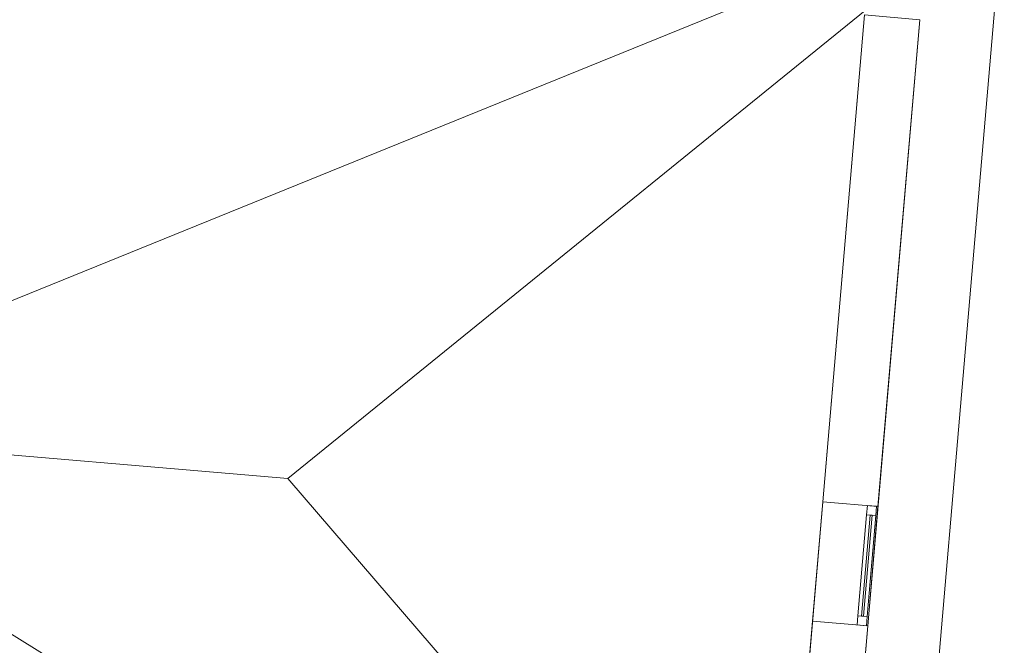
# Model space of a CAD drawing. Header units: millimetres. Extents: x -430348 to -225823, y -86243 to 5084.
# Tile 672 of 1056: x -367392 to -362053, y -3323 to 71. Entities that reach past the tile are written whole.
import ezdxf

# ---------------------------------------------------------------- set-up
doc = ezdxf.new("R2010")
doc.units = ezdxf.units.MM
for name, color, linetype, lineweight in [('A-GLAZ-CURT', 52, 'Continuous', 9), ('A-GLAZ-CWMG', 51, 'Continuous', 9), ('A-ROOF', 132, 'Continuous', 9), ('A-WALL', 113, 'Continuous', 9)]:
    doc.layers.add(name, color=color, linetype=linetype, lineweight=lineweight)

# ---------------------------------------------------------------- blocks, each defined once
blk = doc.blocks.new('System Panel - Glazed-518900-_3D_ Copy 1')
at = {"layer": 'A-GLAZ-CURT', "transparency": 33554471}
mesh = blk.add_polyface(dxfattribs=at)
corners = [(-275, 5), (-275, 5, 750), (275, 5, 750), (275, 5)]
mesh.append_faces([[corners[k] for k in face] for face in [(1, 2, 3, 0)]])
mesh = blk.add_polyface(dxfattribs=at)
corners = [(275, -5), (-275, -5), (-275, 5), (275, 5)]
mesh.append_faces([[corners[k] for k in face] for face in [(0, 1, 2, 3)]])
mesh = blk.add_polyface(dxfattribs=at)
corners = [(-275, -5, 750), (275, -5, 750), (275, 5, 750), (-275, 5, 750)]
mesh.append_faces([[corners[k] for k in face] for face in [(0, 1, 2, 3)]])
mesh = blk.add_polyface(dxfattribs=at)
corners = [(-275, -5), (-275, -5, 750), (-275, 5, 750), (-275, 5)]
mesh.append_faces([[corners[k] for k in face] for face in [(0, 1, 2, 3)]])
mesh = blk.add_polyface(dxfattribs=at)
corners = [(275, -5, 750), (275, -5), (275, 5), (275, 5, 750)]
mesh.append_faces([[corners[k] for k in face] for face in [(0, 1, 2, 3)]])
mesh = blk.add_polyface(dxfattribs=at)
corners = [(-275, -5), (275, -5), (275, -5, 750), (-275, -5, 750)]
mesh.append_faces([[corners[k] for k in face] for face in [(2, 3, 0, 1)]])
blk = doc.blocks.new('Rectangular Mullion - 50mm x 50mm-263201-_3D_ Copy 1')
at = {"layer": 'A-GLAZ-CWMG'}
mesh = blk.add_polyface(dxfattribs=at)
corners = [(0, 25), (-50, 25), (-50, -25), (0, -25)]
mesh.append_faces([[corners[k] for k in face] for face in [(3, 0, 1, 2)]])
mesh = blk.add_polyface(dxfattribs=at)
corners = [(0, 25, -850), (0, -25, -850), (-50, -25, -850), (-50, 25, -850)]
mesh.append_faces([[corners[k] for k in face] for face in [(3, 0, 1, 2)]])
mesh = blk.add_polyface(dxfattribs=at)
corners = [(-50, 25), (0, 25), (0, 25, -850), (-50, 25, -850)]
mesh.append_faces([[corners[k] for k in face] for face in [(3, 0, 1, 2)]])
mesh = blk.add_polyface(dxfattribs=at)
corners = [(-50, -25), (-50, 25), (-50, 25, -850), (-50, -25, -850)]
mesh.append_faces([[corners[k] for k in face] for face in [(3, 0, 1, 2)]])
mesh = blk.add_polyface(dxfattribs=at)
corners = [(0, 25), (0, -25), (0, -25, -850), (0, 25, -850)]
mesh.append_faces([[corners[k] for k in face] for face in [(3, 0, 1, 2)]])
mesh = blk.add_polyface(dxfattribs=at)
corners = [(0, -25), (-50, -25), (-50, -25, -850), (0, -25, -850)]
mesh.append_faces([[corners[k] for k in face] for face in [(3, 0, 1, 2)]])
blk = doc.blocks.new('Rectangular Mullion - 50mm x 50mm-266400-_3D_ Copy 1')
at = {"layer": 'A-GLAZ-CWMG'}
mesh = blk.add_polyface(dxfattribs=at)
corners = [(0, 25), (-50, 25), (-50, -25), (0, -25)]
mesh.append_faces([[corners[k] for k in face] for face in [(2, 3, 0, 1)]])
mesh = blk.add_polyface(dxfattribs=at)
corners = [(0, 25, -550), (0, -25, -550), (-50, -25, -550), (-50, 25, -550)]
mesh.append_faces([[corners[k] for k in face] for face in [(0, 1, 2, 3)]])
mesh = blk.add_polyface(dxfattribs=at)
corners = [(-50, 25), (0, 25), (0, 25, -550), (-50, 25, -550)]
mesh.append_faces([[corners[k] for k in face] for face in [(3, 0, 1, 2)]])
mesh = blk.add_polyface(dxfattribs=at)
corners = [(-50, -25), (-50, 25), (-50, 25, -550), (-50, -25, -550)]
mesh.append_faces([[corners[k] for k in face] for face in [(3, 0, 1, 2)]])
mesh = blk.add_polyface(dxfattribs=at)
corners = [(0, 25), (0, -25), (0, -25, -550), (0, 25, -550)]
mesh.append_faces([[corners[k] for k in face] for face in [(3, 0, 1, 2)]])
mesh = blk.add_polyface(dxfattribs=at)
corners = [(0, -25), (-50, -25), (-50, -25, -550), (0, -25, -550)]
mesh.append_faces([[corners[k] for k in face] for face in [(3, 0, 1, 2)]])
blk = doc.blocks.new('Rectangular Mullion - 50mm x 50mm-263200-_3D_ Copy 1')
at = {"layer": 'A-GLAZ-CWMG'}
mesh = blk.add_polyface(dxfattribs=at)
corners = [(0, 25), (-50, 25), (-50, -25), (0, -25)]
mesh.append_faces([[corners[k] for k in face] for face in [(2, 3, 0, 1)]])
mesh = blk.add_polyface(dxfattribs=at)
corners = [(0, 25, -850), (0, -25, -850), (-50, -25, -850), (-50, 25, -850)]
mesh.append_faces([[corners[k] for k in face] for face in [(0, 1, 2, 3)]])
mesh = blk.add_polyface(dxfattribs=at)
corners = [(-50, 25), (0, 25), (0, 25, -850), (-50, 25, -850)]
mesh.append_faces([[corners[k] for k in face] for face in [(3, 0, 1, 2)]])
mesh = blk.add_polyface(dxfattribs=at)
corners = [(-50, -25), (-50, 25), (-50, 25, -850), (-50, -25, -850)]
mesh.append_faces([[corners[k] for k in face] for face in [(3, 0, 1, 2)]])
mesh = blk.add_polyface(dxfattribs=at)
corners = [(0, 25), (0, -25), (0, -25, -850), (0, 25, -850)]
mesh.append_faces([[corners[k] for k in face] for face in [(3, 0, 1, 2)]])
mesh = blk.add_polyface(dxfattribs=at)
corners = [(0, -25), (-50, -25), (-50, -25, -850), (0, -25, -850)]
mesh.append_faces([[corners[k] for k in face] for face in [(3, 0, 1, 2)]])
blk = doc.blocks.new('Rectangular Mullion - 50mm x 50mm-266401-_3D_ Copy 1')
at = {"layer": 'A-GLAZ-CWMG'}
mesh = blk.add_polyface(dxfattribs=at)
corners = [(0, 25), (-50, 25), (-50, -25), (0, -25)]
mesh.append_faces([[corners[k] for k in face] for face in [(2, 3, 0, 1)]])
mesh = blk.add_polyface(dxfattribs=at)
corners = [(0, 25, -550), (0, -25, -550), (-50, -25, -550), (-50, 25, -550)]
mesh.append_faces([[corners[k] for k in face] for face in [(0, 1, 2, 3)]])
mesh = blk.add_polyface(dxfattribs=at)
corners = [(-50, 25), (0, 25), (0, 25, -550), (-50, 25, -550)]
mesh.append_faces([[corners[k] for k in face] for face in [(3, 0, 1, 2)]])
mesh = blk.add_polyface(dxfattribs=at)
corners = [(-50, -25), (-50, 25), (-50, 25, -550), (-50, -25, -550)]
mesh.append_faces([[corners[k] for k in face] for face in [(3, 0, 1, 2)]])
mesh = blk.add_polyface(dxfattribs=at)
corners = [(0, 25), (0, -25), (0, -25, -550), (0, 25, -550)]
mesh.append_faces([[corners[k] for k in face] for face in [(3, 0, 1, 2)]])
mesh = blk.add_polyface(dxfattribs=at)
corners = [(0, -25), (-50, -25), (-50, -25, -550), (0, -25, -550)]
mesh.append_faces([[corners[k] for k in face] for face in [(3, 0, 1, 2)]])

msp = doc.modelspace()

# ---------------------------------------------------------------- block references
at = {"layer": 'A-GLAZ-CURT', "transparency": 33554471, "rotation": 265.094764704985}
msp.add_blockref('System Panel - Glazed-518900-_3D_ Copy 1', (-362798.4, -2890.1, 59297.6), dxfattribs=at)
at = {"layer": 'A-GLAZ-CWMG', "extrusion": (-0.085508, -0.996337, 0), "rotation": 90}
msp.add_blockref('Rectangular Mullion - 50mm x 50mm-266400-_3D_ Copy 1', (-361222.5, 60097.6, 34176.7), dxfattribs=at)
at = {"layer": 'A-GLAZ-CWMG', "extrusion": (0.085508, 0.996337, 0), "rotation": 270}
msp.add_blockref('Rectangular Mullion - 50mm x 50mm-266401-_3D_ Copy 1', (361222.5, 59247.6, -33626.7), dxfattribs=at)
at = {"layer": 'A-GLAZ-CWMG', "rotation": 85.09476470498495}
msp.add_blockref('Rectangular Mullion - 50mm x 50mm-263201-_3D_ Copy 1', (-362770.6, -2566.3, 60097.6), dxfattribs=at)
at = {"layer": 'A-GLAZ-CWMG', "extrusion": (0, 0, -1), "rotation": 274.9052352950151}
msp.add_blockref('Rectangular Mullion - 50mm x 50mm-263200-_3D_ Copy 1', (362826.2, -3213.9, -59247.6), dxfattribs=at)

# ---------------------------------------------------------------- meshes
at = {"layer": 'A-ROOF'}
mesh = msp.add_polyface(dxfattribs=at)
corners = [(-362053.3, 734.5, 63197.6), (-386722.6, 2851.6, 63197.6), (-383374.5, -921.7, 65747.6), (-381211.9, -1107.3, 65747.6), (-381160.7, -509.8, 65307.3), (-380343.7, -579.9, 65307.3), (-380394.9, -1177.5, 65747.6), (-368877.3, -2165.9, 65747.6), (-368830.1, -1616.2, 65342.5), (-368013.1, -1686.3, 65342.5), (-368060.3, -2236, 65747.6), (-365938.6, -2418.1, 65747.6)]
mesh.append_faces([[corners[k] for k in face] for face in [(4, 1, 2, 3)]], dxfattribs={"vtx0": -1})
mesh.append_faces([[corners[k] for k in face] for face in [(1, 4, 5, 0)]], dxfattribs={"vtx0": -1, "vtx2": -1})
mesh.append_faces([[corners[k] for k in face] for face in [(11, 0, 9, 10)]], dxfattribs={"vtx1": -1})
mesh.append_faces([[corners[k] for k in face] for face in [(8, 9, 0, 5)]], dxfattribs={"vtx1": -1, "vtx2": -1, "vtx3": -1})
mesh.append_faces([[corners[k] for k in face] for face in [(6, 7, 8, 5)]], dxfattribs={"vtx2": -1})
mesh = msp.add_polyface(dxfattribs=at)
corners = [(-386722.6, 2851.6, 63097.6), (-362053.3, 734.5, 63097.6), (-365938.6, -2418.1, 65647.6), (-368060.3, -2236, 65647.6), (-368013.1, -1686.3, 65242.5), (-368830.1, -1616.2, 65242.5), (-368877.3, -2165.9, 65647.6), (-380394.9, -1177.5, 65647.6), (-380343.7, -579.9, 65207.3), (-381160.7, -509.8, 65207.3), (-381211.9, -1107.3, 65647.6), (-383374.5, -921.7, 65647.6)]
mesh.append_faces([[corners[k] for k in face] for face in [(4, 1, 2, 3)]], dxfattribs={"vtx0": -1})
mesh.append_faces([[corners[k] for k in face] for face in [(1, 4, 5, 8)]], dxfattribs={"vtx0": -1, "vtx2": -1, "vtx3": -1})
mesh.append_faces([[corners[k] for k in face] for face in [(11, 0, 9, 10)]], dxfattribs={"vtx1": -1})
mesh.append_faces([[corners[k] for k in face] for face in [(8, 9, 0, 1)]], dxfattribs={"vtx1": -1, "vtx3": -1})
mesh.append_faces([[corners[k] for k in face] for face in [(5, 6, 7, 8)]], dxfattribs={"vtx3": -1})
mesh = msp.add_polyface(dxfattribs=at)
corners = [(-362651.8, -6239.9, 63197.6), (-362053.3, 734.5, 63197.6), (-365938.6, -2418.1, 65747.6)]
mesh.append_faces([[corners[k] for k in face] for face in [(0, 1, 2)]])
mesh = msp.add_polyface(dxfattribs=at)
corners = [(-362053.3, 734.5, 63097.6), (-362651.8, -6239.9, 63097.6), (-365938.6, -2418.1, 65647.6)]
mesh.append_faces([[corners[k] for k in face] for face in [(2, 0, 1)]])
mesh = msp.add_polyface(dxfattribs=at)
corners = [(-362651.8, -6239.9, 63197.6), (-362651.8, -6239.9, 63097.6), (-362053.3, 734.5, 63097.6), (-362053.3, 734.5, 63197.6)]
mesh.append_faces([[corners[k] for k in face] for face in [(0, 1, 2, 3)]])
mesh = msp.add_polyface(dxfattribs=at)
corners = [(-387321.1, -4122.7, 63197.6), (-362651.8, -6239.9, 63197.6), (-365938.6, -2418.1, 65747.6), (-368060.3, -2236, 65747.6), (-368112.3, -2842.1, 65307.8), (-368929.3, -2772, 65307.8), (-368877.3, -2165.9, 65747.6), (-380394.9, -1177.5, 65747.6), (-380442.8, -1735.7, 65342.5), (-381259.8, -1665.6, 65342.5), (-381211.9, -1107.3, 65747.6), (-383374.5, -921.7, 65747.6)]
mesh.append_faces([[corners[k] for k in face] for face in [(4, 1, 2, 3), (8, 5, 6, 7)]], dxfattribs={"vtx0": -1})
mesh.append_faces([[corners[k] for k in face] for face in [(1, 4, 5, 0)]], dxfattribs={"vtx0": -1, "vtx2": -1})
mesh.append_faces([[corners[k] for k in face] for face in [(11, 0, 9, 10)]], dxfattribs={"vtx1": -1})
mesh.append_faces([[corners[k] for k in face] for face in [(8, 9, 0, 5)]], dxfattribs={"vtx1": -1, "vtx2": -1, "vtx3": -1})
mesh = msp.add_polyface(dxfattribs=at)
corners = [(-362651.8, -6239.9, 63097.6), (-387321.1, -4122.7, 63097.6), (-383374.5, -921.7, 65647.6), (-381211.9, -1107.3, 65647.6), (-381259.8, -1665.6, 65242.5), (-380442.8, -1735.7, 65242.5), (-380394.9, -1177.5, 65647.6), (-368877.3, -2165.9, 65647.6), (-368929.3, -2772, 65207.8), (-368112.3, -2842.1, 65207.8), (-368060.3, -2236, 65647.6), (-365938.6, -2418.1, 65647.6)]
mesh.append_faces([[corners[k] for k in face] for face in [(4, 1, 2, 3)]], dxfattribs={"vtx0": -1})
mesh.append_faces([[corners[k] for k in face] for face in [(1, 4, 5, 8)]], dxfattribs={"vtx0": -1, "vtx2": -1, "vtx3": -1})
mesh.append_faces([[corners[k] for k in face] for face in [(11, 0, 9, 10), (7, 8, 5, 6)]], dxfattribs={"vtx1": -1})
mesh.append_faces([[corners[k] for k in face] for face in [(8, 9, 0, 1)]], dxfattribs={"vtx1": -1, "vtx3": -1})
at = {"layer": 'A-WALL'}
mesh = msp.add_polyface(dxfattribs=at)
corners = [(-362810.6, 96.9, 58197.6), (-363289.4, -5482.6, 58197.6), (-363315, -5781.5, 58197.6), (-363315, -5781.5, 63386.8), (-363290.6, -5497.1, 63593.2), (-363289.4, -5482.6, 63593.2), (-362810.6, 96.9, 63593.2), (-363037.1, -2543.4, 59247.6), (-363037.1, -2543.4, 60097.6), (-363092.7, -3191, 60097.6), (-363092.7, -3191, 59247.6)]
mesh.append_faces([[corners[k] for k in face] for face in [(5, 3, 4)]], dxfattribs={"vtx0": -1})
mesh.append_faces([[corners[k] for k in face] for face in [(0, 7, 8), (7, 0, 1, 10)]], dxfattribs={"vtx0": -1, "vtx2": -1})
mesh.append_faces([[corners[k] for k in face] for face in [(5, 8, 9, 3)]], dxfattribs={"vtx0": -1, "vtx2": -1, "vtx3": -1})
mesh.append_faces([[corners[k] for k in face] for face in [(8, 5, 6, 0), (9, 1, 2, 3)]], dxfattribs={"vtx0": -1, "vtx3": -1})
mesh.append_faces([[corners[k] for k in face] for face in [(9, 10, 1)]], dxfattribs={"vtx1": -1, "vtx2": -1})
mesh = msp.add_polyface(dxfattribs=at)
corners = [(-363315, -5781.5, 58197.6), (-363289.4, -5482.6, 58197.6), (-362810.6, 96.9, 58197.6), (-362511.6, 71.2, 58197.6), (-363016.1, -5807.2, 58197.6)]
mesh.append_faces([[corners[k] for k in face] for face in [(1, 4, 0)]], dxfattribs={"vtx0": -1})
mesh.append_faces([[corners[k] for k in face] for face in [(3, 4, 1, 2)]], dxfattribs={"vtx1": -1})
mesh = msp.add_polyface(dxfattribs=at)
corners = [(-363016.1, -5807.2, 63380.8), (-362511.6, 71.2, 63380.8), (-362810.6, 96.9, 63593.2), (-363289.4, -5482.6, 63593.2), (-363290.6, -5497.1, 63593.2), (-363024.6, -5806.4, 63386.8)]
mesh.append_faces([[corners[k] for k in face] for face in [(1, 2, 3, 0)]], dxfattribs={"vtx2": -1})
mesh.append_faces([[corners[k] for k in face] for face in [(3, 4, 5, 0)]], dxfattribs={"vtx3": -1})
mesh = msp.add_polyface(dxfattribs=at)
corners = [(-363016.1, -5807.2, 58197.6), (-362511.6, 71.2, 58197.6), (-362511.6, 71.2, 63380.8), (-363016.1, -5807.2, 63380.8), (-362738.2, -2569.1, 60097.6), (-362738.2, -2569.1, 59247.6), (-362793.8, -3216.7, 59247.6), (-362793.8, -3216.7, 60097.6)]
mesh.append_faces([[corners[k] for k in face] for face in [(0, 6, 7, 3), (3, 7, 4, 2)]], dxfattribs={"vtx0": -1, "vtx2": -1})
mesh.append_faces([[corners[k] for k in face] for face in [(5, 6, 0, 1), (4, 5, 1, 2)]], dxfattribs={"vtx1": -1, "vtx3": -1})
mesh = msp.add_polyface(dxfattribs=at)
corners = [(-363037.1, -2543.4, 60097.6), (-362738.2, -2569.1, 60097.6), (-362793.8, -3216.7, 60097.6), (-363092.7, -3191, 60097.6)]
mesh.append_faces([[corners[k] for k in face] for face in [(1, 2, 3, 0)]])
mesh = msp.add_polyface(dxfattribs=at)
corners = [(-362738.2, -2569.1, 59247.6), (-363037.1, -2543.4, 59247.6), (-363092.7, -3191, 59247.6), (-362793.8, -3216.7, 59247.6)]
mesh.append_faces([[corners[k] for k in face] for face in [(3, 0, 1, 2)]])
mesh = msp.add_polyface(dxfattribs=at)
corners = [(-363037.1, -2543.4, 59247.6), (-362738.2, -2569.1, 59247.6), (-362738.2, -2569.1, 60097.6), (-363037.1, -2543.4, 60097.6)]
mesh.append_faces([[corners[k] for k in face] for face in [(0, 1, 2, 3)]])
mesh = msp.add_polyface(dxfattribs=at)
corners = [(-363092.7, -3191, 60097.6), (-362793.8, -3216.7, 60097.6), (-362793.8, -3216.7, 59247.6), (-363092.7, -3191, 59247.6)]
mesh.append_faces([[corners[k] for k in face] for face in [(1, 2, 3, 0)]])

doc.saveas('drawing.dxf')
